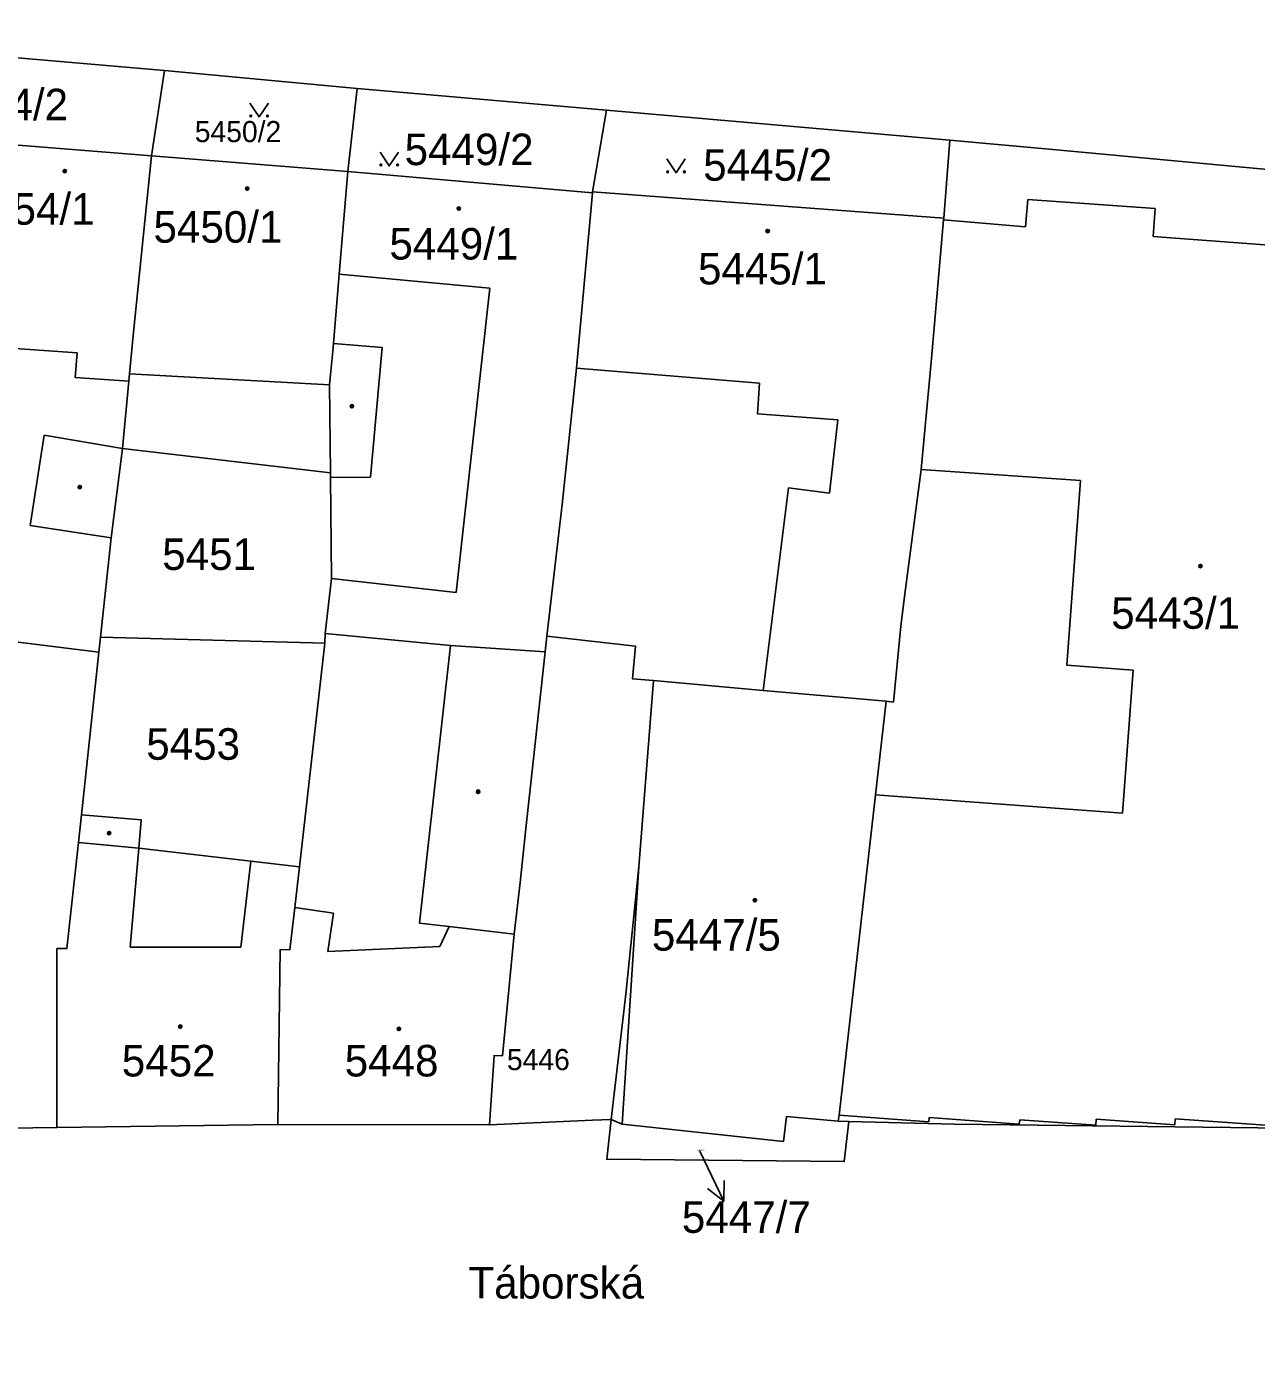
# Model space of a CAD drawing. Extents: x -596233 to -595156, y -1161235 to -1159375.
# Drawn here: x -595289.7 to -595223.4, y -1161035.8 to -1160964 of the extents above; entities that cross this region are included whole.
import ezdxf

# ---------------------------------------------------------------- set-up
doc = ezdxf.new("R2010")
doc.units = 0
for name, color, linetype in [('KN_CAR_KR', 7, 'Continuous'), ('KN_KULTURY', 7, 'Continuous'), ('KN_PARC_CIS_POM', 7, 'Continuous'), ('KN_PARC_CIS_POZ', 7, 'Continuous'), ('KN_PARC_CIS_STAV', 7, 'Continuous'), ('KN_PARC_PLOCHA', 7, 'Continuous'), ('KN_ULICE', 7, 'Continuous'), ('PARC_C_SIPKA', 7, 'Continuous'), ('parcely_l', 7, 'Continuous')]:
    doc.layers.add(name, color=color, linetype=linetype)

msp = doc.modelspace()

# ---------------------------------------------------------------- linework, layer by layer
at = {"layer": 'KN_CAR_KR'}
for points in [[(-595235.83, -1160974.82), (-595235.72, -1160973.35)], [(-595235.72, -1160973.35), (-595228.84, -1160973.84)], [(-595228.84, -1160973.84), (-595228.95, -1160975.34)], [(-595240.25, -1160974.44), (-595235.83, -1160974.82)], [(-595228.95, -1160975.34), (-595221.74, -1160975.88)], [(-595272.85, -1160977.37), (-595264.72, -1160978.13)], [(-595264.72, -1160978.13), (-595266.53, -1160994.53)], [(-595273.15, -1160981.12), (-595270.52, -1160981.33)], [(-595286.98, -1160981.61), (-595293.39, -1160981.16)], [(-595287.08, -1160982.95), (-595286.98, -1160981.61)], [(-595270.52, -1160981.33), (-595271.16, -1160988.31)], [(-595260.05, -1160982.45), (-595250.18, -1160983.25)], [(-595284.18, -1160983.15), (-595287.08, -1160982.95)], [(-595284.15, -1160982.75), (-595273.36, -1160983.35)], [(-595250.18, -1160983.25), (-595250.28, -1160984.91)], [(-595250.28, -1160984.91), (-595245.96, -1160985.22)], [(-595245.96, -1160985.22), (-595246.41, -1160989.18)], [(-595288.76, -1160986.05), (-595289.5, -1160990.93)], [(-595284.53, -1160986.78), (-595288.76, -1160986.05)], [(-595241.46, -1160987.9), (-595232.88, -1160988.5)], [(-595273.31, -1160988.33), (-595271.16, -1160988.31)], [(-595248.61, -1160988.9), (-595249.98, -1160999.81)], [(-595246.41, -1160989.18), (-595248.61, -1160988.9)], [(-595232.88, -1160988.5), (-595233.6, -1160998.46)], [(-595289.5, -1160990.93), (-595285.14, -1160991.59)], [(-595266.53, -1160994.53), (-595273.25, -1160993.78)], [(-595266.85, -1160997.4), (-595268.51, -1161012.36)], [(-595233.6, -1160998.46), (-595230.03, -1160998.72)], [(-595230.03, -1160998.72), (-595230.61, -1161006.43)], [(-595230.61, -1161006.43), (-595243.92, -1161005.44)], [(-595286.9, -1161008.01), (-595283.65, -1161008.31)], [(-595283.65, -1161008.31), (-595284.12, -1161013.66)], [(-595278.15, -1161013.66), (-595277.6, -1161009.02)], [(-595257.58, -1161023.2), (-595256.69, -1161009.33)], [(-595275.24, -1161011.52), (-595273.15, -1161011.82)], [(-595273.15, -1161011.82), (-595273.45, -1161013.89)], [(-595268.51, -1161012.36), (-595266.92, -1161012.54)], [(-595266.92, -1161012.54), (-595267.42, -1161013.61)], [(-595266.92, -1161012.54), (-595263.4, -1161012.95)], [(-595284.12, -1161013.66), (-595278.15, -1161013.66)], [(-595267.42, -1161013.61), (-595273.45, -1161013.89)], [(-595245.89, -1161022.71), (-595241.05, -1161023.06)], [(-595241.05, -1161023.06), (-595241.03, -1161022.83)], [(-595241.03, -1161022.83), (-595236.17, -1161023.19)], [(-595236.17, -1161023.19), (-595236.14, -1161022.95)], [(-595236.14, -1161022.95), (-595232.05, -1161023.25)], [(-595232.05, -1161023.25), (-595232.03, -1161022.93)], [(-595232.03, -1161022.93), (-595227.79, -1161023.23)], [(-595227.79, -1161023.23), (-595227.77, -1161022.9)], [(-595227.77, -1161022.9), (-595222.4, -1161023.29)]]:
    msp.add_lwpolyline(points, dxfattribs=at)
at = {"layer": 'KN_KULTURY'}
for points in [[(-595277.6618, -1160968.1516), (-595277.1618, -1160968.9016), (-595276.6618, -1160968.1516)], [(-595270.6418, -1160970.7916), (-595270.1418, -1160971.5416), (-595269.6418, -1160970.7916)], [(-595255.1818, -1160971.1616), (-595254.6818, -1160971.9116), (-595254.1818, -1160971.1616)]]:
    msp.add_lwpolyline(points, dxfattribs=at)
for centre, radius in [((-595277.612, -1160968.8514), 0.05), ((-595276.7126, -1160968.8514), 0.05), ((-595287.64, -1160971.82), 0.09), ((-595287.64, -1160971.82), 0.0398), ((-595270.592, -1160971.4914), 0.05), ((-595269.6926, -1160971.4914), 0.05), ((-595255.132, -1160971.8614), 0.05), ((-595254.2326, -1160971.8614), 0.05), ((-595277.8, -1160972.76), 0.09), ((-595277.8, -1160972.76), 0.0398), ((-595266.4, -1160973.84), 0.09), ((-595266.4, -1160973.84), 0.0398), ((-595249.74, -1160975.05), 0.09), ((-595249.74, -1160975.05), 0.0398), ((-595272.16, -1160984.5), 0.09), ((-595272.16, -1160984.5), 0.0398), ((-595286.83, -1160988.85), 0.09), ((-595286.83, -1160988.85), 0.0398), ((-595226.41, -1160993.11), 0.09), ((-595226.41, -1160993.11), 0.0398), ((-595265.35, -1161005.27), 0.09), ((-595265.35, -1161005.27), 0.0398), ((-595285.25, -1161007.5), 0.09), ((-595285.25, -1161007.5), 0.0398), ((-595250.43, -1161011.12), 0.09), ((-595250.43, -1161011.12), 0.0398), ((-595281.41, -1161017.93), 0.09), ((-595281.41, -1161017.93), 0.0398), ((-595269.62, -1161018.06), 0.09), ((-595269.62, -1161018.06), 0.0398)]:
    msp.add_circle(centre, radius, dxfattribs=at)
at = {"layer": 'KN_PARC_PLOCHA'}
for points in [[(-595158.2304, -1160960.6301), (-595158.2304, -1160980.5637), (-595163.04, -1160980.25), (-595162.87, -1160977.17), (-595181.89, -1160975.45), (-595201.05, -1160973.7), (-595201.22, -1160973.68), (-595210.22, -1160972.86), (-595221.05, -1160971.89), (-595234.17, -1160970.67), (-595239.91, -1160970.16), (-595258.43, -1160968.53), (-595271.87, -1160967.37), (-595282.26, -1160966.4), (-595297.07, -1160965.13)], [(-595215.86, -1161023.48), (-595239.67, -1161023.19), (-595245.37, -1161023.05), (-595245.93, -1161023.03), (-595245.89, -1161022.71), (-595243.92, -1161005.44), (-595243.35, -1161000.4), (-595242.96, -1161000.44), (-595242.58, -1160996.53), (-595242.55, -1160996.2), (-595242.37, -1160994.75), (-595241.46, -1160987.9), (-595240.9, -1160981.92), (-595240.25, -1160974.44), (-595240.24, -1160974.36), (-595239.91, -1160970.16), (-595234.17, -1160970.67), (-595221.05, -1160971.89)], [(-595299.76, -1161023.54), (-595288.06, -1161023.38), (-595276.16, -1161023.21), (-595264.74, -1161023.23), (-595259.19, -1161022.98), (-595258.17, -1161022.94), (-595258.42, -1161025.08), (-595245.61, -1161025.21), (-595245.37, -1161023.05), (-595239.67, -1161023.19), (-595215.86, -1161023.48), (-595204.38, -1161023.36), (-595204.36, -1161023.11), (-595197.08, -1161023.13), (-595190.09, -1161023.16), (-595183.11, -1161023.18), (-595183.11, -1161023.23), (-595171, -1161023.16), (-595162.09, -1161023.16), (-595161.99, -1161025.48), (-595158.2304, -1161025.5573), (-595158.2304, -1161039.7076)]]:
    msp.add_lwpolyline(points, dxfattribs=at)
for points in [[(-595282.26, -1160966.4), (-595282.97, -1160971), (-595292.63, -1160970.23), (-595297.54, -1160969.84), (-595297.07, -1160965.13)], [(-595271.87, -1160967.37), (-595272.38, -1160971.84), (-595282.97, -1160971), (-595282.26, -1160966.4)], [(-595258.43, -1160968.53), (-595259.18, -1160972.94), (-595259.18, -1160973), (-595272.38, -1160971.84), (-595271.87, -1160967.37)], [(-595239.91, -1160970.16), (-595240.24, -1160974.36), (-595259.18, -1160972.94), (-595258.43, -1160968.53)], [(-595282.97, -1160971), (-595283.95, -1160980.68), (-595284.15, -1160982.75), (-595284.18, -1160983.15), (-595284.53, -1160986.78), (-595285.14, -1160991.59), (-595285.71, -1160996.95), (-595285.8, -1160997.75), (-595293.35, -1160996.81), (-595299.33, -1160996.06), (-595299.5, -1160997.73), (-595303.59, -1160997.26), (-595309.64, -1160996.57), (-595309.45, -1160994.43), (-595308.88, -1160988.85), (-595307.74, -1160977.32), (-595298.37, -1160978.25), (-595298.25, -1160977.04), (-595297.54, -1160969.84), (-595292.63, -1160970.23)], [(-595272.38, -1160971.84), (-595272.85, -1160977.37), (-595273.15, -1160981.12), (-595273.18, -1160981.53), (-595273.3, -1160982.61), (-595273.36, -1160983.35), (-595273.31, -1160988.08), (-595284.53, -1160986.78), (-595284.18, -1160983.15), (-595284.15, -1160982.75), (-595283.95, -1160980.68), (-595282.97, -1160971)], [(-595259.18, -1160973), (-595260.05, -1160982.45), (-595260.82, -1160989.8), (-595261.64, -1160996.89), (-595261.73, -1160997.73), (-595266.85, -1160997.4), (-595273.6, -1160996.75), (-595273.25, -1160993.78), (-595273.31, -1160988.33), (-595273.31, -1160988.08), (-595273.36, -1160983.35), (-595273.3, -1160982.61), (-595273.18, -1160981.53), (-595273.15, -1160981.12), (-595272.85, -1160977.37), (-595272.38, -1160971.84)], [(-595240.24, -1160974.36), (-595240.25, -1160974.44), (-595240.9, -1160981.92), (-595241.46, -1160987.9), (-595242.37, -1160994.75), (-595242.55, -1160996.2), (-595242.58, -1160996.53), (-595242.96, -1161000.44), (-595243.35, -1161000.4), (-595249.98, -1160999.81), (-595255.9, -1160999.28), (-595257.03, -1160999.18), (-595256.87, -1160997.42), (-595261.64, -1160996.89), (-595260.82, -1160989.8), (-595260.05, -1160982.45), (-595259.18, -1160973), (-595259.18, -1160972.94)], [(-595273.31, -1160988.08), (-595273.31, -1160988.33), (-595273.25, -1160993.78), (-595273.6, -1160996.75), (-595273.61, -1160997.26), (-595285.71, -1160996.95), (-595285.14, -1160991.59), (-595284.53, -1160986.78)], [(-595285.8, -1160997.75), (-595286.74, -1161006.52), (-595286.9, -1161008.01), (-595287.53, -1161013.73), (-595288.06, -1161013.73), (-595288.06, -1161023.38), (-595299.76, -1161023.54), (-595299.1, -1161013.98), (-595297.85, -1160997.92), (-595299.5, -1160997.73), (-595299.33, -1160996.06), (-595293.35, -1160996.81)], [(-595261.73, -1160997.73), (-595262.38, -1161003.66), (-595262.76, -1161007.09), (-595263.09, -1161010.17), (-595263.4, -1161012.95), (-595264.03, -1161019.5), (-595264.49, -1161019.49), (-595264.74, -1161023.23), (-595276.16, -1161023.21), (-595276.03, -1161013.78), (-595275.51, -1161013.8), (-595275.24, -1161011.52), (-595274.99, -1161009.32), (-595273.61, -1160997.26), (-595273.6, -1160996.75), (-595266.85, -1160997.4)], [(-595255.9, -1160999.28), (-595256.69, -1161009.33), (-595257.39, -1161016.19), (-595258.17, -1161022.94), (-595259.19, -1161022.98), (-595264.74, -1161023.23), (-595264.49, -1161019.49), (-595264.03, -1161019.5), (-595263.4, -1161012.95), (-595263.09, -1161010.17), (-595262.76, -1161007.09), (-595262.38, -1161003.66), (-595261.73, -1160997.73), (-595261.64, -1160996.89), (-595256.87, -1160997.42), (-595257.03, -1160999.18)], [(-595273.61, -1160997.26), (-595274.99, -1161009.32), (-595277.6, -1161009.02), (-595283.65, -1161008.31), (-595283.52, -1161006.79), (-595286.74, -1161006.52), (-595285.8, -1160997.75), (-595285.71, -1160996.95)], [(-595243.35, -1161000.4), (-595243.92, -1161005.44), (-595245.89, -1161022.71), (-595245.93, -1161023.03), (-595248.72, -1161022.78), (-595248.88, -1161024.12), (-595257.58, -1161023.2), (-595258.17, -1161022.94), (-595257.39, -1161016.19), (-595256.69, -1161009.33), (-595255.9, -1160999.28), (-595249.98, -1160999.81)], [(-595274.99, -1161009.32), (-595275.24, -1161011.52), (-595275.51, -1161013.8), (-595276.03, -1161013.78), (-595276.16, -1161023.21), (-595288.06, -1161023.38), (-595288.06, -1161013.73), (-595287.53, -1161013.73), (-595286.9, -1161008.01), (-595286.74, -1161006.52), (-595283.52, -1161006.79), (-595283.65, -1161008.31), (-595277.6, -1161009.02)], [(-595245.93, -1161023.03), (-595245.37, -1161023.05), (-595245.61, -1161025.21), (-595258.42, -1161025.08), (-595258.17, -1161022.94), (-595257.58, -1161023.2), (-595248.88, -1161024.12), (-595248.72, -1161022.78)]]:
    msp.add_lwpolyline(points, close=True, dxfattribs=at)
at = {"layer": 'PARC_C_SIPKA'}
for points in [[(-595253.4, -1161024.64), (-595252.1037, -1161027.3455)], [(-595252.0849, -1161026.2276), (-595252.1037, -1161027.3455), (-595252.9867, -1161026.6597)]]:
    msp.add_lwpolyline(points, dxfattribs=at)
at = {"layer": 'parcely_l'}
for points in [[(-595297.07, -1160965.13), (-595282.26, -1160966.4)], [(-595282.26, -1160966.4), (-595282.97, -1160971)], [(-595271.87, -1160967.37), (-595282.26, -1160966.4)], [(-595272.38, -1160971.84), (-595271.87, -1160967.37)], [(-595271.87, -1160967.37), (-595258.43, -1160968.53)], [(-595258.43, -1160968.53), (-595259.18, -1160972.94)], [(-595239.91, -1160970.16), (-595258.43, -1160968.53)], [(-595297.54, -1160969.84), (-595292.63, -1160970.23), (-595282.97, -1160971)], [(-595240.24, -1160974.36), (-595239.91, -1160970.16)], [(-595201.22, -1160973.68), (-595210.22, -1160972.86), (-595221.05, -1160971.89), (-595234.17, -1160970.67), (-595239.91, -1160970.16)], [(-595282.97, -1160971), (-595283.95, -1160980.68), (-595284.15, -1160982.75), (-595284.18, -1160983.15), (-595284.53, -1160986.78)], [(-595282.97, -1160971), (-595272.38, -1160971.84)], [(-595273.31, -1160988.08), (-595273.36, -1160983.35), (-595273.3, -1160982.61), (-595273.18, -1160981.53), (-595273.15, -1160981.12), (-595272.85, -1160977.37), (-595272.38, -1160971.84)], [(-595259.18, -1160973), (-595272.38, -1160971.84)], [(-595261.64, -1160996.89), (-595260.82, -1160989.8), (-595260.05, -1160982.45), (-595259.18, -1160973)], [(-595259.18, -1160972.94), (-595259.18, -1160973)], [(-595259.18, -1160972.94), (-595240.24, -1160974.36)], [(-595240.24, -1160974.36), (-595240.25, -1160974.44), (-595240.9, -1160981.92), (-595241.46, -1160987.9), (-595242.37, -1160994.75), (-595242.55, -1160996.2), (-595242.58, -1160996.53), (-595242.96, -1161000.44), (-595243.35, -1161000.4)], [(-595284.53, -1160986.78), (-595285.14, -1160991.59), (-595285.71, -1160996.95)], [(-595284.53, -1160986.78), (-595273.31, -1160988.08)], [(-595273.6, -1160996.75), (-595273.25, -1160993.78), (-595273.31, -1160988.33), (-595273.31, -1160988.08)], [(-595285.8, -1160997.75), (-595293.35, -1160996.81), (-595299.33, -1160996.06), (-595299.5, -1160997.73)], [(-595273.61, -1160997.26), (-595273.6, -1160996.75)], [(-595273.6, -1160996.75), (-595266.85, -1160997.4), (-595261.73, -1160997.73)], [(-595261.64, -1160996.89), (-595261.73, -1160997.73)], [(-595255.9, -1160999.28), (-595257.03, -1160999.18), (-595256.87, -1160997.42), (-595261.64, -1160996.89)], [(-595285.71, -1160996.95), (-595285.8, -1160997.75)], [(-595273.61, -1160997.26), (-595285.71, -1160996.95)], [(-595274.99, -1161009.32), (-595273.61, -1160997.26)], [(-595285.8, -1160997.75), (-595286.74, -1161006.52)], [(-595261.73, -1160997.73), (-595262.38, -1161003.66), (-595262.76, -1161007.09), (-595263.09, -1161010.17), (-595263.4, -1161012.95), (-595264.03, -1161019.5), (-595264.49, -1161019.49), (-595264.74, -1161023.23)], [(-595258.17, -1161022.94), (-595257.39, -1161016.19), (-595256.69, -1161009.33), (-595255.9, -1160999.28)], [(-595243.35, -1161000.4), (-595249.98, -1160999.81), (-595255.9, -1160999.28)], [(-595243.35, -1161000.4), (-595243.92, -1161005.44), (-595245.89, -1161022.71), (-595245.93, -1161023.03)], [(-595286.74, -1161006.52), (-595286.9, -1161008.01), (-595287.53, -1161013.73), (-595288.06, -1161013.73), (-595288.06, -1161023.38)], [(-595286.74, -1161006.52), (-595283.52, -1161006.79), (-595283.65, -1161008.31), (-595277.6, -1161009.02), (-595274.99, -1161009.32)], [(-595276.16, -1161023.21), (-595276.03, -1161013.78), (-595275.51, -1161013.8), (-595275.24, -1161011.52), (-595274.99, -1161009.32)], [(-595299.76, -1161023.54), (-595288.06, -1161023.38)], [(-595288.06, -1161023.38), (-595276.16, -1161023.21)], [(-595264.74, -1161023.23), (-595276.16, -1161023.21)], [(-595264.74, -1161023.23), (-595259.19, -1161022.98), (-595258.17, -1161022.94)], [(-595245.37, -1161023.05), (-595245.61, -1161025.21), (-595258.42, -1161025.08), (-595258.17, -1161022.94)], [(-595258.17, -1161022.94), (-595257.58, -1161023.2), (-595248.88, -1161024.12), (-595248.72, -1161022.78), (-595245.93, -1161023.03)], [(-595245.93, -1161023.03), (-595245.37, -1161023.05)], [(-595245.37, -1161023.05), (-595239.67, -1161023.19), (-595215.86, -1161023.48), (-595204.38, -1161023.36), (-595204.36, -1161023.11)]]:
    msp.add_lwpolyline(points, dxfattribs=at)

# ---------------------------------------------------------------- texts
at = {"layer": 'KN_PARC_CIS_POM'}
msp.add_text('5447/7', height=0.1, dxfattribs=at).set_placement((-595253.5333, -1161024.64))
at = {"layer": 'KN_PARC_CIS_POZ'}
for s, height, p in [('5454/2', 1.7, (-595294.4166, -1160969.08)), ('5450/2', 1.14, (-595280.63, -1160970.26)), ('5449/2', 1.7, (-595269.3166, -1160971.5)), ('5445/2', 1.7, (-595253.2166, -1160972.34)), ('5451', 1.7, (-595282.3866, -1160993.32)), ('5453', 1.7, (-595283.2466, -1161003.55)), ('5447/7', 1.7, (-595254.3666, -1161029.05))]:
    msp.add_text(s, height=height, dxfattribs=at).set_placement(p)
at = {"layer": 'KN_PARC_CIS_STAV'}
for s, height, p in [('5454/1', 1.7, (-595292.9866, -1160974.71)), ('5450/1', 1.7, (-595282.8566, -1160975.68)), ('5449/1', 1.7, (-595270.1366, -1160976.59)), ('5445/1', 1.7, (-595253.4966, -1160977.93)), ('5443/1', 1.7, (-595231.2166, -1160996.49)), ('5447/5', 1.7, (-595255.9816, -1161013.84)), ('5452', 1.7, (-595284.5666, -1161020.62)), ('5448', 1.7, (-595272.5466, -1161020.62)), ('5446', 1.14, (-595263.8, -1161020.28))]:
    msp.add_text(s, height=height, dxfattribs=at).set_placement(p)
at = {"layer": 'KN_ULICE'}
msp.add_text('Táborská', height=1.7, rotation=359.981463, dxfattribs=at).set_placement((-595265.8766, -1161032.5879))

doc.saveas('drawing.dxf')
